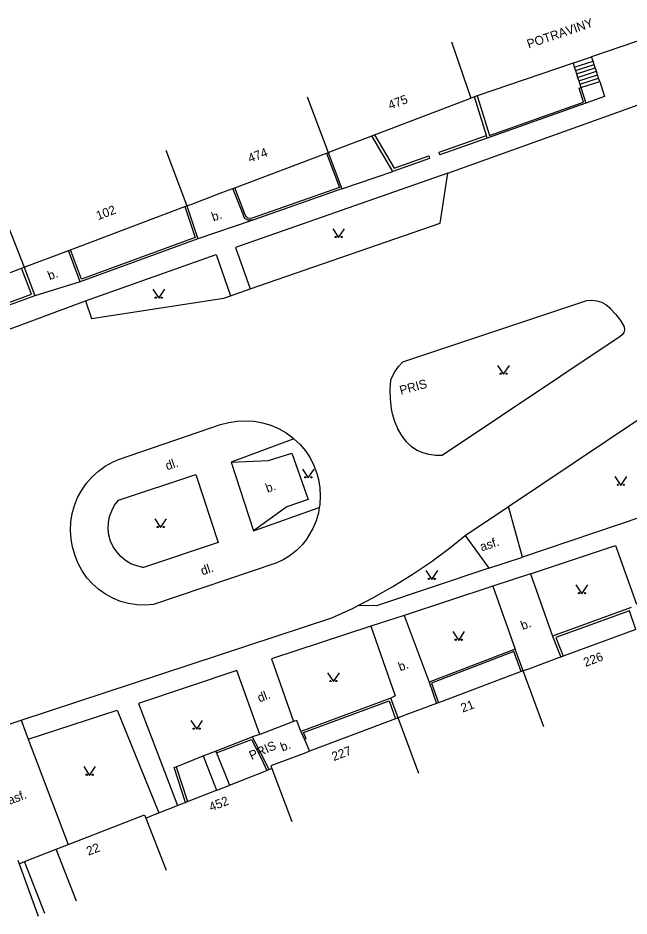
# Model space of a CAD drawing. Extents: x -577457 to -568404, y -1208466 to -1201387.
# Drawn here: x -575270.6 to -575219.2, y -1204152.1 to -1204076.7 of the extents above; entities that cross this region are included whole.
import ezdxf

# ---------------------------------------------------------------- set-up
doc = ezdxf.new("R2010")
doc.units = 0
for name, color, linetype in [('BUDOVY_MĚŘ', 7, 'Continuous'), ('POMOC_POPIS', 7, 'Continuous'), ('ROZHRANÍ_PLOCH', 7, 'Continuous'), ('ZN_DOPLŇKOVÉ', 7, 'Continuous'), ('ZN_KULTUR', 7, 'Continuous'), ('Č_POPIS_ORIENT', 7, 'Continuous')]:
    doc.layers.add(name, color=color, linetype=linetype)

msp = doc.modelspace()

# ---------------------------------------------------------------- linework, layer by layer
at = {"layer": 'BUDOVY_MĚŘ'}
for points in [[(-575213.68, -1204076.97), (-575222.39, -1204079.94)], [(-575234.14, -1204078.67), (-575232.52, -1204083.4)], [(-575223.95, -1204080.47), (-575231.99, -1204083.22)], [(-575223.82, -1204080.43), (-575223.95, -1204080.47)], [(-575222.39, -1204079.94), (-575222.5, -1204079.98)], [(-575246.28, -1204083.28), (-575244.51, -1204087.96)], [(-575240.63, -1204086.48), (-575232.52, -1204083.4)], [(-575232.21, -1204083.29), (-575232.52, -1204083.4)], [(-575231.99, -1204083.22), (-575232.21, -1204083.29)], [(-575240.97, -1204086.61), (-575240.85, -1204086.56)], [(-575240.85, -1204086.56), (-575240.63, -1204086.48)], [(-575258.14, -1204087.77), (-575256.38, -1204092.45)], [(-575252.35, -1204090.93), (-575244.66, -1204088.02)], [(-575244.66, -1204088.02), (-575244.51, -1204087.96)], [(-575244.51, -1204087.96), (-575243.51, -1204087.58)], [(-575253.45, -1204091.34), (-575252.51, -1204090.99)], [(-575252.51, -1204090.99), (-575252.35, -1204090.93)], [(-575266.16, -1204096.14), (-575256.55, -1204092.51)], [(-575256.55, -1204092.51), (-575256.38, -1204092.45)], [(-575256.38, -1204092.45), (-575255.97, -1204092.3)], [(-575271.85, -1204092.94), (-575270.04, -1204097.6)], [(-575267.05, -1204096.47), (-575266.33, -1204096.2)], [(-575266.33, -1204096.2), (-575266.16, -1204096.14)], [(-575279.67, -1204101.33), (-575270.25, -1204097.68)], [(-575270.25, -1204097.68), (-575270.04, -1204097.6)], [(-575270.04, -1204097.6), (-575269.59, -1204097.43)], [(-575218.67, -1204128.03), (-575224.77, -1204130.27)], [(-575224.77, -1204130.27), (-575224.98, -1204130.35)], [(-575224.98, -1204130.35), (-575225.17, -1204130.42)], [(-575228.3, -1204131.58), (-575235.25, -1204134.19)], [(-575228.14, -1204131.52), (-575228.3, -1204131.58)], [(-575227.7, -1204131.36), (-575228.14, -1204131.52)], [(-575226.41, -1204136.21), (-575228.14, -1204131.52)], [(-575235.25, -1204134.19), (-575235.41, -1204134.25)], [(-575238.85, -1204135.54), (-575246.07, -1204138.27)], [(-575238.64, -1204135.46), (-575238.85, -1204135.54)], [(-575238, -1204135.22), (-575238.64, -1204135.46)], [(-575236.89, -1204140.14), (-575238.64, -1204135.46)], [(-575246.07, -1204138.27), (-575246.39, -1204138.39)], [(-575248.87, -1204139.33), (-575249.33, -1204139.5), (-575249.25, -1204139.71)], [(-575252.8, -1204141.11), (-575249.65, -1204139.87)], [(-575249.65, -1204139.87), (-575249.49, -1204139.81)], [(-575249.49, -1204139.81), (-575249.25, -1204139.71)], [(-575249.25, -1204139.71), (-575247.57, -1204144.17)], [(-575256.32, -1204142.5), (-575253.9, -1204141.54)], [(-575253.9, -1204141.54), (-575253.79, -1204141.5)], [(-575252.92, -1204141.16), (-575252.8, -1204141.11)], [(-575256.69, -1204142.64), (-575256.48, -1204142.56)], [(-575256.48, -1204142.56), (-575256.32, -1204142.5)], [(-575265.25, -1204145.68), (-575259.94, -1204143.61), (-575259.83, -1204143.88)], [(-575259.83, -1204143.88), (-575259.23, -1204143.64)], [(-575259.83, -1204143.88), (-575258.12, -1204148.26)], [(-575267.34, -1204146.5), (-575266.34, -1204146.11)], [(-575270.01, -1204147.54), (-575267.34, -1204146.5)], [(-575270.58, -1204147.42), (-575270.47, -1204147.72)], [(-575270.47, -1204147.72), (-575270.01, -1204147.54)], [(-575270.47, -1204147.72), (-575268.86, -1204152.11)]]:
    msp.add_lwpolyline(points, dxfattribs=at)
at = {"layer": 'ROZHRANÍ_PLOCH'}
for points in [[(-575223.95, -1204080.47), (-575223.84, -1204080.8)], [(-575223.84, -1204080.8), (-575222.27, -1204080.29)], [(-575222.27, -1204080.29), (-575222.39, -1204079.94)], [(-575222.17, -1204080.58), (-575222.27, -1204080.29)], [(-575223.84, -1204080.8), (-575223.75, -1204081.09)], [(-575223.75, -1204081.09), (-575222.17, -1204080.58)], [(-575223.75, -1204081.09), (-575223.66, -1204081.37)], [(-575223.66, -1204081.37), (-575222.08, -1204080.86)], [(-575223.56, -1204081.66), (-575221.99, -1204081.14)], [(-575222.08, -1204080.86), (-575222.17, -1204080.58)], [(-575221.99, -1204081.14), (-575222.08, -1204080.86)], [(-575221.89, -1204081.43), (-575221.99, -1204081.14)], [(-575223.66, -1204081.37), (-575223.56, -1204081.66)], [(-575223.56, -1204081.66), (-575223.47, -1204081.94)], [(-575223.47, -1204081.94), (-575221.89, -1204081.43)], [(-575223.47, -1204081.94), (-575223.37, -1204082.23)], [(-575223.37, -1204082.23), (-575221.8, -1204081.71)], [(-575223.28, -1204082.51), (-575221.7, -1204082)], [(-575221.7, -1204082), (-575221.31, -1204083.25), (-575222.87, -1204083.83)], [(-575221.8, -1204081.71), (-575221.89, -1204081.43)], [(-575221.7, -1204082), (-575221.8, -1204081.71)], [(-575223.37, -1204082.23), (-575223.28, -1204082.51)], [(-575234.45, -1204089.69), (-575217.39, -1204083.56)], [(-575243.35, -1204091.03), (-575239.07, -1204089.55)], [(-575234.45, -1204089.69), (-575252.29, -1204095.96), (-575251.06, -1204099.42)], [(-575251.06, -1204099.42), (-575235.11, -1204093.9), (-575234.45, -1204089.69)], [(-575250.84, -1204093.64), (-575255.45, -1204095.22)], [(-575264.9, -1204100.42), (-575253.92, -1204096.53), (-575252.7, -1204100)], [(-575265.34, -1204098.84), (-575269.13, -1204100)], [(-575264.9, -1204100.42), (-575264.38, -1204101.9), (-575253.26, -1204100.2), (-575252.7, -1204100)], [(-575252.7, -1204100), (-575251.06, -1204099.42)], [(-575284.08, -1204107.56), (-575264.9, -1204100.42)], [(-575238.23, -1204105.55), (-575222.78, -1204100.4), (-575222.37, -1204100.37), (-575221.95, -1204100.42), (-575221.55, -1204100.54), (-575221.19, -1204100.74), (-575220.87, -1204101.01), (-575220.79, -1204101.09), (-575220.34, -1204101.57), (-575219.95, -1204102.09), (-575219.66, -1204102.6), (-575219.63, -1204102.86), (-575219.68, -1204103.09), (-575219.81, -1204103.29), (-575220, -1204103.43), (-575234.93, -1204113.42), (-575235.49, -1204113.42), (-575236.04, -1204113.35), (-575236.57, -1204113.2), (-575237.08, -1204112.97), (-575237.55, -1204112.67), (-575237.93, -1204112.27), (-575238.33, -1204111.74), (-575238.66, -1204111.17), (-575238.92, -1204110.56), (-575239.11, -1204109.92), (-575239.19, -1204109.5), (-575239.29, -1204108.7), (-575239.3, -1204107.89), (-575239.24, -1204107.09), (-575239.16, -1204106.87), (-575238.92, -1204106.39), (-575238.6, -1204105.94), (-575238.23, -1204105.55)], [(-575229.37, -1204117.7), (-575215.71, -1204108.56), (-575214.64, -1204107.62), (-575213.63, -1204106.62), (-575213.51, -1204106.49)], [(-575213.51, -1204106.49), (-575210.31, -1204115.91), (-575228.19, -1204121.96)], [(-575245.26, -1204117.8), (-575245.33, -1204118.23), (-575245.53, -1204118.91), (-575245.8, -1204119.56), (-575246.15, -1204120.18), (-575246.37, -1204120.51), (-575246.7, -1204120.92), (-575247.18, -1204121.4), (-575247.71, -1204121.83), (-575248.28, -1204122.19), (-575248.9, -1204122.48), (-575259.18, -1204125.95), (-575259.88, -1204126), (-575260.58, -1204125.97), (-575261.27, -1204125.86), (-575261.94, -1204125.68), (-575262.59, -1204125.41), (-575263.2, -1204125.08), (-575263.78, -1204124.68), (-575264.3, -1204124.21), (-575264.77, -1204123.69), (-575265.17, -1204123.12), (-575265.5, -1204122.5), (-575265.77, -1204121.86), (-575265.95, -1204121.18), (-575265.97, -1204121.11), (-575266.1, -1204120.41), (-575266.15, -1204119.71), (-575266.11, -1204119), (-575266, -1204118.3), (-575265.81, -1204117.61), (-575265.55, -1204116.95), (-575265.21, -1204116.33), (-575264.81, -1204115.75), (-575264.34, -1204115.22), (-575263.81, -1204114.74), (-575263.24, -1204114.32), (-575262.62, -1204113.98), (-575262.12, -1204113.76), (-575253.55, -1204110.83), (-575252.86, -1204110.64), (-575252.15, -1204110.53), (-575251.44, -1204110.5), (-575250.72, -1204110.55), (-575250.02, -1204110.68), (-575249.33, -1204110.88), (-575248.67, -1204111.16), (-575248.05, -1204111.52), (-575247.47, -1204111.94), (-575247.38, -1204112.01)], [(-575247.38, -1204112.01), (-575252.67, -1204113.98)], [(-575247.38, -1204112.01), (-575246.87, -1204112.5), (-575246.42, -1204113.04), (-575246.03, -1204113.63), (-575245.71, -1204114.26), (-575245.46, -1204114.92), (-575245.33, -1204115.43), (-575245.21, -1204116.13), (-575245.17, -1204116.83), (-575245.21, -1204117.54), (-575245.26, -1204117.8)], [(-575252.67, -1204113.98), (-575249.51, -1204113.83), (-575247.55, -1204113.22), (-575246.18, -1204117.11), (-575247.98, -1204117.73), (-575250.77, -1204119.76)], [(-575252.67, -1204113.98), (-575250.77, -1204119.76)], [(-575255.63, -1204115.01), (-575253.74, -1204120.73), (-575260.01, -1204122.83), (-575260.07, -1204122.82), (-575260.58, -1204122.7), (-575261.07, -1204122.51), (-575261.52, -1204122.24), (-575261.92, -1204121.91), (-575262.27, -1204121.52), (-575262.56, -1204121.09), (-575262.78, -1204120.61), (-575262.92, -1204120.11), (-575262.98, -1204119.59), (-575262.96, -1204119.07), (-575262.87, -1204118.55), (-575262.69, -1204118.06), (-575262.44, -1204117.6), (-575262.13, -1204117.18), (-575255.63, -1204115.01)], [(-575250.77, -1204119.76), (-575245.26, -1204117.8)], [(-575233.01, -1204120.13), (-575229.37, -1204117.7)], [(-575228.19, -1204121.96), (-575229.37, -1204117.7)], [(-575241.99, -1204126.02), (-575240.76, -1204125.39), (-575239.09, -1204124.44), (-575237.46, -1204123.43), (-575235.87, -1204122.35), (-575234.33, -1204121.2), (-575233.01, -1204120.13)], [(-575233.01, -1204120.13), (-575231.01, -1204122.89)], [(-575227.52, -1204123.35), (-575220.37, -1204120.97), (-575218.61, -1204125.91)], [(-575231.01, -1204122.89), (-575228.19, -1204121.96)], [(-575231.01, -1204122.89), (-575240.46, -1204126.04), (-575241.99, -1204126.02)], [(-575227.52, -1204123.35), (-575230.69, -1204124.4)], [(-575227.52, -1204123.35), (-575225.66, -1204128.59)], [(-575230.69, -1204124.4), (-575238.14, -1204126.87)], [(-575230.69, -1204124.4), (-575228.82, -1204129.68)], [(-575270.28, -1204135.66), (-575244.21, -1204127.07), (-575242.47, -1204126.27), (-575241.99, -1204126.02)], [(-575238.14, -1204126.87), (-575240.92, -1204127.76)], [(-575238.14, -1204126.87), (-575236.03, -1204132.46)], [(-575240.92, -1204127.76), (-575249.28, -1204130.51), (-575247.41, -1204135.78)], [(-575240.92, -1204127.76), (-575238.89, -1204133.62), (-575239.25, -1204133.81)], [(-575250.26, -1204136.85), (-575252.19, -1204131.48), (-575260.44, -1204134.26), (-575257.17, -1204142.83)], [(-575269.7, -1204137.24), (-575262.22, -1204134.82), (-575258.73, -1204143.44)], [(-575273.78, -1204136.82), (-575270.28, -1204135.66)], [(-575270.28, -1204135.66), (-575269.7, -1204137.24)], [(-575247.41, -1204135.78), (-575250.26, -1204136.85)], [(-575246.8, -1204136.61), (-575247.13, -1204135.68), (-575247.41, -1204135.78)], [(-575250.26, -1204136.85), (-575250.88, -1204137.06)], [(-575269.7, -1204137.24), (-575266.34, -1204146.11)], [(-575246.5, -1204137.28), (-575246.07, -1204138.27)], [(-575255, -1204138.64), (-575253.96, -1204138.25)], [(-575253.96, -1204138.25), (-575253.9, -1204138.41)], [(-575253.9, -1204138.41), (-575252.8, -1204141.11)], [(-575257.28, -1204139.57), (-575255, -1204138.64)], [(-575255, -1204138.64), (-575253.9, -1204141.54)]]:
    msp.add_lwpolyline(points, dxfattribs=at)
at = {"layer": 'ZN_DOPLŇKOVÉ'}
for points in [[(-575222.5, -1204079.98), (-575223.82, -1204080.43)], [(-575231.99, -1204083.22), (-575230.97, -1204086.54), (-575223.06, -1204083.74), (-575223.43, -1204082.56), (-575223.28, -1204082.51)], [(-575223.28, -1204082.51), (-575222.87, -1204083.83)], [(-575231.22, -1204086.54), (-575232.21, -1204083.29)], [(-575222.87, -1204083.83), (-575231.15, -1204086.76)], [(-575239.07, -1204089.55), (-575240.85, -1204086.56)], [(-575240.63, -1204086.48), (-575238.97, -1204089.27), (-575236.07, -1204088.25), (-575235.99, -1204088.47), (-575239.07, -1204089.55)], [(-575231.15, -1204086.76), (-575235.12, -1204088.16), (-575235.19, -1204087.94), (-575231.22, -1204086.54)], [(-575231.15, -1204086.76), (-575231.22, -1204086.54)], [(-575243.51, -1204087.58), (-575240.97, -1204086.61)], [(-575244.66, -1204088.02), (-575243.57, -1204090.92), (-575250.89, -1204093.48), (-575251.07, -1204093.51), (-575251.25, -1204093.47), (-575251.39, -1204093.35), (-575251.47, -1204093.19), (-575252.35, -1204090.93)], [(-575244.51, -1204087.96), (-575243.35, -1204091.03)], [(-575250.84, -1204093.64), (-575251.27, -1204093.64), (-575251.45, -1204093.53), (-575251.58, -1204093.36), (-575251.63, -1204093.24), (-575252.51, -1204090.99)], [(-575243.35, -1204091.03), (-575250.84, -1204093.64)], [(-575255.97, -1204092.3), (-575253.45, -1204091.34)], [(-575256.55, -1204092.51), (-575255.68, -1204095.11), (-575265.23, -1204098.61), (-575266.16, -1204096.14)], [(-575256.38, -1204092.45), (-575255.45, -1204095.22)], [(-575255.45, -1204095.22), (-575265.34, -1204098.84)], [(-575265.34, -1204098.84), (-575266.33, -1204096.2)], [(-575269.59, -1204097.43), (-575267.05, -1204096.47)], [(-575269.13, -1204100), (-575273.49, -1204101.59), (-575273.56, -1204101.38), (-575269.41, -1204099.87), (-575270.25, -1204097.68)], [(-575270.04, -1204097.6), (-575269.13, -1204100)], [(-575219.06, -1204126.19), (-575225.66, -1204128.59)], [(-575218.67, -1204128.03), (-575219.2, -1204126.48), (-575225.38, -1204128.72), (-575224.77, -1204130.27)], [(-575225.66, -1204128.59), (-575224.98, -1204130.35)], [(-575228.82, -1204129.68), (-575236.03, -1204132.46)], [(-575228.3, -1204131.58), (-575228.92, -1204129.9), (-575235.82, -1204132.56), (-575235.25, -1204134.19)], [(-575228.14, -1204131.52), (-575228.82, -1204129.68)], [(-575225.17, -1204130.42), (-575227.7, -1204131.36)], [(-575236.03, -1204132.46), (-575235.41, -1204134.25)], [(-575239.25, -1204133.81), (-575246.8, -1204136.61)], [(-575246.5, -1204137.28), (-575246.36, -1204137.21), (-575246.58, -1204136.7), (-575239.4, -1204134.04), (-575238.85, -1204135.54)], [(-575238.64, -1204135.46), (-575239.25, -1204133.81)], [(-575235.41, -1204134.25), (-575238, -1204135.22)], [(-575253.96, -1204138.25), (-575250.88, -1204137.06)], [(-575250.88, -1204137.06), (-575250.02, -1204138.71), (-575249.49, -1204139.81)], [(-575246.8, -1204136.61), (-575246.5, -1204137.28)], [(-575253.9, -1204138.41), (-575250.96, -1204137.27), (-575250.17, -1204138.78), (-575249.65, -1204139.87)], [(-575246.39, -1204138.39), (-575248.87, -1204139.33)], [(-575256.48, -1204142.56), (-575257.44, -1204139.64), (-575257.28, -1204139.57)], [(-575257.28, -1204139.57), (-575256.32, -1204142.5)], [(-575253.79, -1204141.5), (-575252.92, -1204141.16)], [(-575258.73, -1204143.44), (-575257.17, -1204142.83)], [(-575257.17, -1204142.83), (-575256.69, -1204142.64)], [(-575259.23, -1204143.64), (-575258.73, -1204143.44)], [(-575266.34, -1204146.11), (-575265.25, -1204145.68)], [(-575265.64, -1204150.85), (-575267.34, -1204146.5)], [(-575268.31, -1204151.9), (-575270.01, -1204147.54)]]:
    msp.add_lwpolyline(points, dxfattribs=at)
at = {"layer": 'ZN_KULTUR'}
for points in [[(-575244.13, -1204094.37), (-575243.63, -1204095.12), (-575243.13, -1204094.37)], [(-575259.24, -1204099.46), (-575258.74, -1204100.21), (-575258.24, -1204099.46)], [(-575230.28, -1204105.85), (-575229.78, -1204106.6), (-575229.28, -1204105.85)], [(-575246.68, -1204114.56), (-575246.18, -1204115.31), (-575245.68, -1204114.56)], [(-575220.43, -1204115.18), (-575219.93, -1204115.93), (-575219.43, -1204115.18)], [(-575259.08, -1204118.73), (-575258.58, -1204119.48), (-575258.08, -1204118.73)], [(-575236.31, -1204123.09), (-575235.81, -1204123.84), (-575235.31, -1204123.09)], [(-575223.7, -1204124.29), (-575223.2, -1204125.04), (-575222.7, -1204124.29)], [(-575234.05, -1204128.2), (-575233.55, -1204128.95), (-575233.05, -1204128.2)], [(-575244.57, -1204131.67), (-575244.07, -1204132.42), (-575243.57, -1204131.67)], [(-575256.05, -1204135.67), (-575255.55, -1204136.42), (-575255.05, -1204135.67)], [(-575265.04, -1204139.54), (-575264.54, -1204140.29), (-575264.04, -1204139.54)]]:
    msp.add_lwpolyline(points, dxfattribs=at)
for centre in [(-575243.88, -1204095.07), (-575243.38, -1204095.07), (-575258.99, -1204100.16), (-575258.49, -1204100.16), (-575230.03, -1204106.55), (-575229.53, -1204106.55), (-575246.43, -1204115.26), (-575245.93, -1204115.26), (-575220.18, -1204115.88), (-575219.68, -1204115.88), (-575258.83, -1204119.43), (-575258.33, -1204119.43), (-575236.06, -1204123.79), (-575235.56, -1204123.79), (-575223.45, -1204124.99), (-575222.95, -1204124.99), (-575233.8, -1204128.9), (-575233.3, -1204128.9), (-575244.32, -1204132.37), (-575243.82, -1204132.37), (-575255.8, -1204136.37), (-575255.3, -1204136.37), (-575264.79, -1204140.24), (-575264.29, -1204140.24)]:
    msp.add_circle(centre, 0.05, dxfattribs=at)

# ---------------------------------------------------------------- texts
at = {"layer": 'POMOC_POPIS'}
for s, rotation, p in [('POTRAVINY', 18.85002, (-575227.67, -1204079.24)), ('b.', 19.08998, (-575254.15, -1204093.76)), ('b.', 20.64997, (-575267.9, -1204098.7)), ('PRIS', 15.21002, (-575238.4, -1204108.33)), ('dl.', 18.65001, (-575258.03, -1204114.67)), ('b.', 18.65001, (-575249.62, -1204116.55)), ('asf.', 18.27999, (-575231.62, -1204121.48)), ('dl.', 18.65001, (-575255.07, -1204123.49)), ('b.', 20.54999, (-575228.18, -1204128.09)), ('b.', 20.67999, (-575238.46, -1204131.56)), ('dl.', 20.67999, (-575250.28, -1204134.17)), ('PRIS', 24.07001, (-575250.94, -1204139.01)), ('b.', 20.67999, (-575248.36, -1204138.3)), ('asf.', 21.31999, (-575271.27, -1204142.78))]:
    msp.add_text(s, height=0.75, rotation=rotation, dxfattribs=at).set_placement(p)
at = {"layer": 'Č_POPIS_ORIENT'}
for s, rotation, p in [('475', 20.82003, (-575239.31, -1204084.38)), ('474', 20.75001, (-575251.08, -1204088.84)), ('102', 20.64997, (-575263.83, -1204093.66)), ('226', 20.28998, (-575222.91, -1204131.19)), ('21', 20.54999, (-575233.21, -1204135.02)), ('227', 20.69002, (-575244.04, -1204139.1)), ('452', 21.48999, (-575254.34, -1204143.33)), ('22', 21.31999, (-575264.64, -1204147.05))]:
    msp.add_text(s, height=0.75, rotation=rotation, dxfattribs=at).set_placement(p)

doc.saveas('drawing.dxf')
